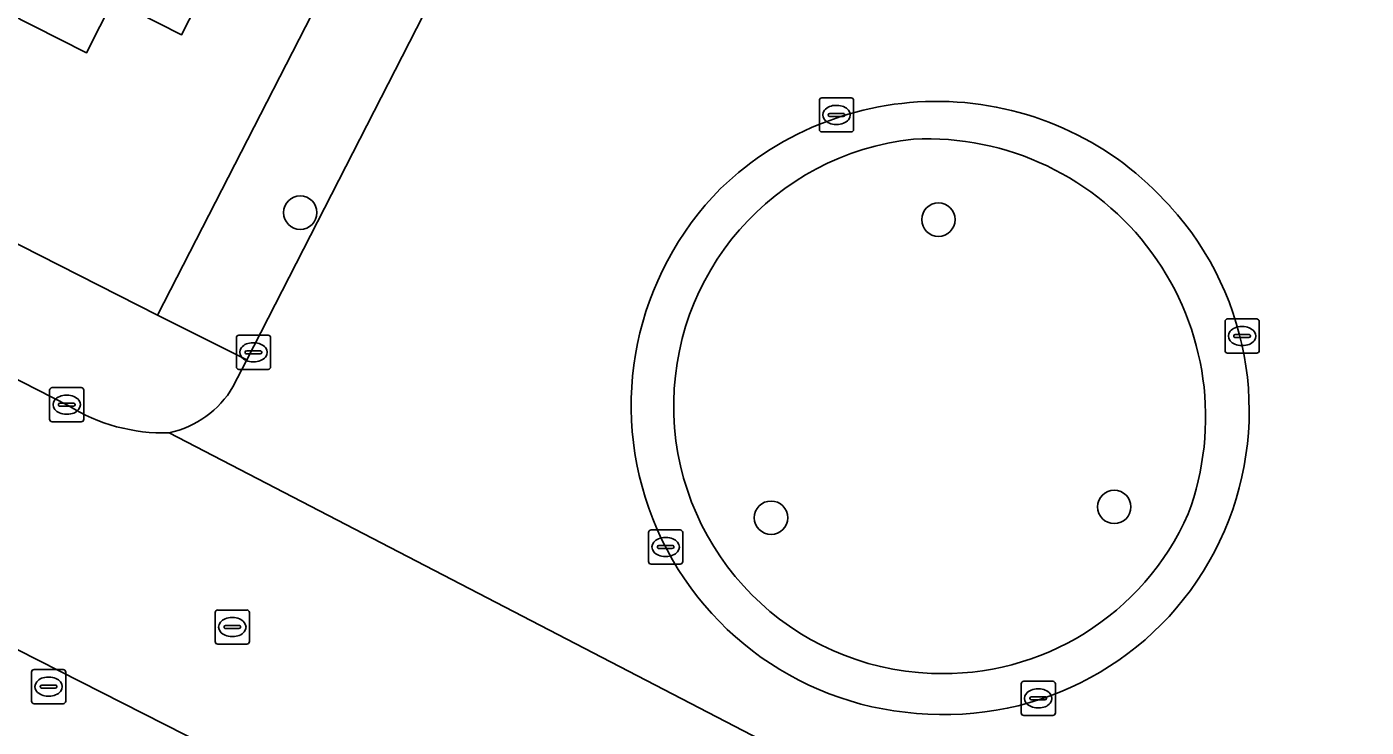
# Model space of a CAD drawing. Extents: x 160349 to 161355, y 381727 to 382854.
# Drawn here: x 161117.06 to 161156.25, y 382329.54 to 382350.04 of the extents above; entities that cross this region are included whole.
import ezdxf

# ---------------------------------------------------------------- set-up
doc = ezdxf.new("R2010")
doc.units = 0
for name, color, linetype in [('IMGEO_Boom', 7, 'Continuous'), ('IMGEO_Brandkraan', 7, 'Continuous'), ('IMGEO_Erf', 7, 'Continuous'), ('IMGEO_Groenvoorziening', 7, 'Continuous'), ('IMGEO_Kolk', 7, 'Continuous'), ('IMGEO_Pand', 7, 'Continuous'), ('IMGEO_Rijbaan_lokaal_open', 7, 'Continuous'), ('IMGEO_Rioolput', 7, 'Continuous'), ('IMGEO_Verkeerseiland_open', 7, 'Continuous'), ('IMGEO_Voetpad_open', 7, 'Continuous')]:
    doc.layers.add(name, color=color, linetype=linetype)

msp = doc.modelspace()

# ---------------------------------------------------------------- linework, layer by layer
at = {"layer": 'IMGEO_Boom'}
for centre in [(161125.064, 382344.601), (161143.738, 382344.396), (161148.88, 382335.987), (161138.84, 382335.67)]:
    msp.add_circle(centre, 0.489, dxfattribs=at)
at = {"layer": 'IMGEO_Brandkraan'}
for p, q in [((161117.202, 382330.3), (161117.202, 382331.152)), ((161117.277, 382331.226), (161118.129, 382331.226)), ((161117.69, 382331.006), (161117.715, 382331.006)), ((161118.203, 382331.152), (161118.203, 382330.3)), ((161117.461, 382330.72), (161117.461, 382330.732)), ((161117.899, 382330.683), (161117.501, 382330.683)), ((161117.504, 382330.769), (161117.902, 382330.769)), ((161117.945, 382330.732), (161117.945, 382330.72)), ((161118.129, 382330.226), (161117.277, 382330.226)), ((161117.713, 382330.446), (161117.688, 382330.446))]:
    msp.add_line(p, q, dxfattribs=at)
for points in [[(161117.202, 382330.3), (161117.202, 382331.152)], [(161117.277, 382331.226), (161118.129, 382331.226)], [(161118.203, 382331.152), (161118.203, 382330.3)], [(161118.129, 382330.226), (161117.277, 382330.226)]]:
    msp.add_lwpolyline(points, dxfattribs=at)
for centre, radius, start, end in [((161117.279, 382331.15), 0.0765, 91.552, 178.448), ((161117.279, 382331.15), 0.0765, 91.552, 178.448), ((161118.127, 382331.15), 0.0765, 1.552, 88.448), ((161118.127, 382331.15), 0.0765, 1.552, 88.448), ((161117.501, 382330.729), 0.0403, 85.8775, 175.7526), ((161117.498, 382330.719), 0.0366, 178.938, 274.7102), ((161117.902, 382330.726), 0.043, 264.8664, 352.4533), ((161117.906, 382330.731), 0.0386, 1.7309, 96.639), ((161117.279, 382330.302), 0.0765, 181.552, 268.448), ((161117.279, 382330.302), 0.0765, 181.552, 268.448), ((161118.127, 382330.302), 0.0765, 271.552, 358.448), ((161118.127, 382330.302), 0.0765, 271.552, 358.448)]:
    msp.add_arc(centre, radius, start, end, dxfattribs=at)
for centre, major_axis, ratio, start_param, end_param in [((161117.689, 382330.726), (-0.387, 0.002), 0.722429, 4.712389, 7.853982), ((161117.714, 382330.726), (-0.39, 0.002), 0.717154, 1.570796, 4.712389)]:
    msp.add_ellipse(centre, major_axis=major_axis, ratio=ratio, start_param=start_param, end_param=end_param, dxfattribs=at)
at = {"layer": 'IMGEO_Erf'}
for points in [[(161085.402, 382359.661), (161120.886, 382341.599), (161134.444, 382368.034), (161148.024, 382394.51), (161143.581, 382396.8), (161142.597, 382394.882), (161144.361, 382393.977), (161142.376, 382390.109), (161141.41, 382390.61), (161139.602, 382387.088), (161140.592, 382386.58), (161139.322, 382384.105), (161136.76, 382379.113), (161135.734, 382379.639), (161134.013, 382376.286), (161133.961, 382376.185), (161135.006, 382375.648), (161132.996, 382371.733), (161131.53, 382372.486), (161130.402, 382370.287), (161125.954, 382372.57), (161120.368, 382375.417), (161119.712, 382374.074), (161114.89, 382376.429)], [(161114.958, 382365.948), (161120.906, 382362.92), (161120.451, 382362.093), (161119.569, 382360.516), (161123.148, 382358.695), (161123.966, 382360.303), (161126.327, 382359.101), (161121.596, 382349.807), (161119.596, 382350.825), (161118.809, 382349.28), (161114.934, 382351.253)]]:
    msp.add_lwpolyline(points, dxfattribs=at)
at = {"layer": 'IMGEO_Groenvoorziening'}
for centre, radius, start, end in [((161143.836, 382338.95), 7.844, 96.0462, 267.8214), ((161143.414, 382338.62), 8.141, 339.5778, 92.8456), ((161143.88, 382338.931), 7.826, 267.4984, 336.2526)]:
    msp.add_arc(centre, radius, start, end, dxfattribs=at)
at = {"layer": 'IMGEO_Kolk'}
for p, q in [((161140.255, 382347.037), (161140.255, 382347.889)), ((161140.33, 382347.963), (161141.182, 382347.963)), ((161141.256, 382347.889), (161141.256, 382347.037)), ((161140.514, 382347.457), (161140.514, 382347.469)), ((161140.557, 382347.506), (161140.955, 382347.506)), ((161140.743, 382347.743), (161140.768, 382347.743)), ((161140.998, 382347.469), (161140.998, 382347.457)), ((161140.952, 382347.42), (161140.554, 382347.42)), ((161140.766, 382347.183), (161140.741, 382347.183)), ((161141.182, 382346.963), (161140.33, 382346.963)), ((161152.122, 382340.562), (161152.122, 382341.414)), ((161152.197, 382341.488), (161153.049, 382341.488)), ((161152.61, 382341.268), (161152.635, 382341.268)), ((161153.123, 382341.414), (161153.123, 382340.562)), ((161123.196, 382340.088), (161123.196, 382340.94)), ((161123.271, 382341.014), (161124.123, 382341.014)), ((161123.684, 382340.794), (161123.709, 382340.794)), ((161124.197, 382340.94), (161124.197, 382340.088)), ((161152.381, 382340.982), (161152.381, 382340.994)), ((161152.819, 382340.945), (161152.421, 382340.945)), ((161152.424, 382341.031), (161152.822, 382341.031)), ((161152.865, 382340.994), (161152.865, 382340.982)), ((161123.455, 382340.508), (161123.455, 382340.52)), ((161123.893, 382340.471), (161123.495, 382340.471)), ((161123.498, 382340.557), (161123.896, 382340.557)), ((161123.939, 382340.52), (161123.939, 382340.508)), ((161153.049, 382340.488), (161152.197, 382340.488)), ((161152.633, 382340.708), (161152.608, 382340.708)), ((161124.123, 382340.014), (161123.271, 382340.014)), ((161123.707, 382340.234), (161123.682, 382340.234)), ((161117.733, 382338.552), (161117.733, 382339.404)), ((161117.808, 382339.478), (161118.66, 382339.478)), ((161118.221, 382339.258), (161118.246, 382339.258)), ((161118.734, 382339.404), (161118.734, 382338.552)), ((161117.992, 382338.972), (161117.992, 382338.984)), ((161118.43, 382338.935), (161118.032, 382338.935)), ((161118.035, 382339.021), (161118.433, 382339.021)), ((161118.476, 382338.984), (161118.476, 382338.972)), ((161118.66, 382338.478), (161117.808, 382338.478)), ((161118.244, 382338.698), (161118.219, 382338.698)), ((161135.33, 382335.312), (161136.182, 382335.312)), ((161135.255, 382334.386), (161135.255, 382335.238)), ((161135.743, 382335.092), (161135.768, 382335.092)), ((161136.256, 382335.238), (161136.256, 382334.386)), ((161135.514, 382334.806), (161135.514, 382334.818)), ((161135.952, 382334.769), (161135.554, 382334.769)), ((161135.557, 382334.855), (161135.955, 382334.855)), ((161135.766, 382334.532), (161135.741, 382334.532)), ((161135.998, 382334.818), (161135.998, 382334.806)), ((161136.182, 382334.312), (161135.33, 382334.312)), ((161146.157, 382329.954), (161146.157, 382330.806)), ((161146.232, 382330.88), (161147.084, 382330.88)), ((161146.645, 382330.66), (161146.67, 382330.66)), ((161147.158, 382330.806), (161147.158, 382329.954)), ((161146.416, 382330.374), (161146.416, 382330.386)), ((161146.854, 382330.337), (161146.456, 382330.337)), ((161146.459, 382330.423), (161146.857, 382330.423)), ((161146.9, 382330.386), (161146.9, 382330.374)), ((161147.084, 382329.88), (161146.232, 382329.88)), ((161146.668, 382330.1), (161146.643, 382330.1))]:
    msp.add_line(p, q, dxfattribs=at)
for points in [[(161140.255, 382347.037), (161140.255, 382347.889)], [(161140.33, 382347.963), (161141.182, 382347.963)], [(161141.256, 382347.889), (161141.256, 382347.037)], [(161141.182, 382346.963), (161140.33, 382346.963)], [(161152.122, 382340.562), (161152.122, 382341.414)], [(161152.197, 382341.488), (161153.049, 382341.488)], [(161153.123, 382341.414), (161153.123, 382340.562)], [(161123.196, 382340.088), (161123.196, 382340.94)], [(161123.271, 382341.014), (161124.123, 382341.014)], [(161124.197, 382340.94), (161124.197, 382340.088)], [(161153.049, 382340.488), (161152.197, 382340.488)], [(161124.123, 382340.014), (161123.271, 382340.014)], [(161117.733, 382338.552), (161117.733, 382339.404)], [(161117.808, 382339.478), (161118.66, 382339.478)], [(161118.734, 382339.404), (161118.734, 382338.552)], [(161118.66, 382338.478), (161117.808, 382338.478)], [(161135.33, 382335.312), (161136.182, 382335.312)], [(161135.255, 382334.386), (161135.255, 382335.238)], [(161136.256, 382335.238), (161136.256, 382334.386)], [(161136.182, 382334.312), (161135.33, 382334.312)], [(161146.157, 382329.954), (161146.157, 382330.806)], [(161146.232, 382330.88), (161147.084, 382330.88)], [(161147.158, 382330.806), (161147.158, 382329.954)], [(161147.084, 382329.88), (161146.232, 382329.88)]]:
    msp.add_lwpolyline(points, dxfattribs=at)
for centre, radius, start, end in [((161140.332, 382347.887), 0.0765, 91.552, 178.448), ((161140.332, 382347.887), 0.0765, 91.552, 178.448), ((161141.18, 382347.887), 0.0765, 1.552, 88.448), ((161141.18, 382347.887), 0.0765, 1.552, 88.448), ((161140.554, 382347.466), 0.0403, 85.8775, 175.7526), ((161140.551, 382347.456), 0.0366, 178.938, 274.7102), ((161140.955, 382347.463), 0.043, 264.8664, 352.4533), ((161140.959, 382347.468), 0.0386, 1.7309, 96.639), ((161140.332, 382347.039), 0.0765, 181.552, 268.448), ((161140.332, 382347.039), 0.0765, 181.552, 268.448), ((161141.18, 382347.039), 0.0765, 271.552, 358.448), ((161141.18, 382347.039), 0.0765, 271.552, 358.448), ((161152.199, 382341.412), 0.0765, 91.552, 178.448), ((161152.199, 382341.412), 0.0765, 91.552, 178.448), ((161153.047, 382341.412), 0.0765, 1.552, 88.448), ((161153.047, 382341.412), 0.0765, 1.552, 88.448), ((161123.273, 382340.938), 0.0765, 91.552, 178.448), ((161123.273, 382340.938), 0.0765, 91.552, 178.448), ((161124.121, 382340.938), 0.0765, 1.552, 88.448), ((161124.121, 382340.938), 0.0765, 1.552, 88.448), ((161152.421, 382340.991), 0.0403, 85.8775, 175.7526), ((161152.418, 382340.981), 0.0366, 178.938, 274.7102), ((161152.822, 382340.988), 0.043, 264.8664, 352.4533), ((161152.826, 382340.993), 0.0386, 1.7309, 96.639), ((161123.495, 382340.517), 0.0403, 85.8775, 175.7526), ((161123.492, 382340.507), 0.0366, 178.938, 274.7102), ((161123.896, 382340.514), 0.043, 264.8664, 352.4533), ((161123.9, 382340.519), 0.0386, 1.7309, 96.639), ((161152.199, 382340.564), 0.0765, 181.552, 268.448), ((161152.199, 382340.564), 0.0765, 181.552, 268.448), ((161153.047, 382340.564), 0.0765, 271.552, 358.448), ((161153.047, 382340.564), 0.0765, 271.552, 358.448), ((161123.273, 382340.09), 0.0765, 181.552, 268.448), ((161123.273, 382340.09), 0.0765, 181.552, 268.448), ((161124.121, 382340.09), 0.0765, 271.552, 358.448), ((161124.121, 382340.09), 0.0765, 271.552, 358.448), ((161117.81, 382339.402), 0.0765, 91.552, 178.448), ((161117.81, 382339.402), 0.0765, 91.552, 178.448), ((161118.658, 382339.402), 0.0765, 1.552, 88.448), ((161118.658, 382339.402), 0.0765, 1.552, 88.448), ((161118.032, 382338.981), 0.0403, 85.8775, 175.7526), ((161118.029, 382338.971), 0.0366, 178.938, 274.7102), ((161118.433, 382338.978), 0.043, 264.8664, 352.4533), ((161118.437, 382338.983), 0.0386, 1.7309, 96.639), ((161117.81, 382338.554), 0.0765, 181.552, 268.448), ((161117.81, 382338.554), 0.0765, 181.552, 268.448), ((161118.658, 382338.554), 0.0765, 271.552, 358.448), ((161118.658, 382338.554), 0.0765, 271.552, 358.448), ((161135.332, 382335.236), 0.0765, 91.552, 178.448), ((161135.332, 382335.236), 0.0765, 91.552, 178.448), ((161136.18, 382335.236), 0.0765, 1.552, 88.448), ((161136.18, 382335.236), 0.0765, 1.552, 88.448), ((161135.554, 382334.815), 0.0403, 85.8775, 175.7526), ((161135.551, 382334.805), 0.0366, 178.938, 274.7102), ((161135.955, 382334.812), 0.043, 264.8664, 352.4533), ((161135.959, 382334.817), 0.0386, 1.7309, 96.639), ((161135.332, 382334.388), 0.0765, 181.552, 268.448), ((161135.332, 382334.388), 0.0765, 181.552, 268.448), ((161136.18, 382334.388), 0.0765, 271.552, 358.448), ((161136.18, 382334.388), 0.0765, 271.552, 358.448), ((161146.234, 382330.804), 0.0765, 91.552, 178.448), ((161146.234, 382330.804), 0.0765, 91.552, 178.448), ((161147.082, 382330.804), 0.0765, 1.552, 88.448), ((161147.082, 382330.804), 0.0765, 1.552, 88.448), ((161146.456, 382330.383), 0.0403, 85.8775, 175.7526), ((161146.453, 382330.373), 0.0366, 178.938, 274.7102), ((161146.857, 382330.38), 0.043, 264.8664, 352.4533), ((161146.861, 382330.385), 0.0386, 1.7309, 96.639), ((161146.234, 382329.956), 0.0765, 181.552, 268.448), ((161146.234, 382329.956), 0.0765, 181.552, 268.448), ((161147.082, 382329.956), 0.0765, 271.552, 358.448), ((161147.082, 382329.956), 0.0765, 271.552, 358.448)]:
    msp.add_arc(centre, radius, start, end, dxfattribs=at)
for centre, major_axis, ratio, start_param, end_param in [((161140.742, 382347.463), (-0.387, 0.002), 0.722429, 4.712389, 7.853982), ((161140.767, 382347.463), (-0.39, 0.002), 0.717154, 1.570796, 4.712389), ((161152.609, 382340.988), (-0.387, 0.002), 0.722429, 4.712389, 7.853982), ((161152.634, 382340.988), (-0.39, 0.002), 0.717154, 1.570796, 4.712389), ((161123.683, 382340.514), (-0.387, 0.002), 0.722429, 4.712389, 7.853982), ((161123.708, 382340.514), (-0.39, 0.002), 0.717154, 1.570796, 4.712389), ((161118.22, 382338.978), (-0.387, 0.002), 0.722429, 4.712389, 7.853982), ((161118.245, 382338.978), (-0.39, 0.002), 0.717154, 1.570796, 4.712389), ((161135.742, 382334.812), (-0.387, 0.002), 0.722429, 4.712389, 7.853982), ((161135.767, 382334.812), (-0.39, 0.002), 0.717154, 1.570796, 4.712389), ((161146.644, 382330.38), (-0.387, 0.002), 0.722429, 4.712389, 7.853982), ((161146.669, 382330.38), (-0.39, 0.002), 0.717154, 1.570796, 4.712389)]:
    msp.add_ellipse(centre, major_axis=major_axis, ratio=ratio, start_param=start_param, end_param=end_param, dxfattribs=at)
at = {"layer": 'IMGEO_Pand'}
msp.add_lwpolyline([(161119.569, 382360.516), (161119.385, 382360.186), (161114.934, 382351.253), (161118.809, 382349.28), (161119.596, 382350.825), (161121.596, 382349.807), (161126.327, 382359.101), (161123.966, 382360.303), (161123.148, 382358.695)], close=True, dxfattribs=at)
at = {"layer": 'IMGEO_Rijbaan_lokaal_open'}
for points in [[(161142.118, 382362.779), (161136.477, 382365.667), (161134.665, 382362.123), (161123.504, 382340.294), (161123.098, 382339.501)], [(161118.275, 382338.958), (161103.968, 382346.263), (161100.755, 382339.952), (161141.419, 382319.292), (161160.696, 382310.075), (161208.137, 382285.873), (161210.448, 382290.411), (161162.39, 382314.875), (161158.609, 382316.828)], [(161121.232, 382338.155), (161156.12, 382320.042)], [(161156.12, 382320.042), (161121.232, 382338.155)]]:
    msp.add_lwpolyline(points, dxfattribs=at)
for centre, radius, start, end in [((161143.689, 382338.742), 9.117, 41.5402, 133.9123), ((161143.786, 382338.951), 9.036, 135.2764, 267.7527), ((161143.937, 382338.801), 8.893, 266.7429, 42.3182), ((161120.617, 382340.974), 2.885, 282.3081, 329.2999), ((161121.07, 382343.405), 5.253, 237.8496, 271.7648)]:
    msp.add_arc(centre, radius, start, end, dxfattribs=at)
at = {"layer": 'IMGEO_Rioolput'}
for p, q in [((161122.652, 382332.968), (161123.504, 382332.968)), ((161122.577, 382332.042), (161122.577, 382332.894)), ((161123.065, 382332.748), (161123.09, 382332.748)), ((161123.578, 382332.894), (161123.578, 382332.042)), ((161122.836, 382332.462), (161122.836, 382332.474)), ((161123.274, 382332.425), (161122.876, 382332.425)), ((161122.879, 382332.511), (161123.277, 382332.511)), ((161123.088, 382332.188), (161123.063, 382332.188)), ((161123.32, 382332.474), (161123.32, 382332.462)), ((161123.504, 382331.968), (161122.652, 382331.968))]:
    msp.add_line(p, q, dxfattribs=at)
for points in [[(161122.652, 382332.968), (161123.504, 382332.968)], [(161122.577, 382332.042), (161122.577, 382332.894)], [(161123.578, 382332.894), (161123.578, 382332.042)], [(161123.504, 382331.968), (161122.652, 382331.968)]]:
    msp.add_lwpolyline(points, dxfattribs=at)
for centre, radius, start, end in [((161122.654, 382332.892), 0.0765, 91.552, 178.448), ((161122.654, 382332.892), 0.0765, 91.552, 178.448), ((161123.502, 382332.892), 0.0765, 1.552, 88.448), ((161123.502, 382332.892), 0.0765, 1.552, 88.448), ((161122.876, 382332.471), 0.0403, 85.8775, 175.7526), ((161122.873, 382332.461), 0.0366, 178.938, 274.7102), ((161123.277, 382332.468), 0.043, 264.8664, 352.4533), ((161123.281, 382332.473), 0.0386, 1.7309, 96.639), ((161122.654, 382332.044), 0.0765, 181.552, 268.448), ((161122.654, 382332.044), 0.0765, 181.552, 268.448), ((161123.502, 382332.044), 0.0765, 271.552, 358.448), ((161123.502, 382332.044), 0.0765, 271.552, 358.448)]:
    msp.add_arc(centre, radius, start, end, dxfattribs=at)
for centre, major_axis, ratio, start_param, end_param in [((161123.064, 382332.468), (-0.387, 0.002), 0.722429, 4.712389, 7.853982), ((161123.089, 382332.468), (-0.39, 0.002), 0.717154, 1.570796, 4.712389)]:
    msp.add_ellipse(centre, major_axis=major_axis, ratio=ratio, start_param=start_param, end_param=end_param, dxfattribs=at)
at = {"layer": 'IMGEO_Verkeerseiland_open'}
for centre, radius, start, end in [((161143.689, 382338.742), 9.117, 41.5402, 133.9123), ((161143.836, 382338.95), 7.844, 96.0462, 267.8214), ((161143.414, 382338.62), 8.141, 339.5778, 92.8456), ((161143.786, 382338.951), 9.036, 135.2764, 267.7527), ((161143.937, 382338.801), 8.893, 266.7429, 42.3182), ((161143.88, 382338.931), 7.826, 267.4984, 336.2526)]:
    msp.add_arc(centre, radius, start, end, dxfattribs=at)
at = {"layer": 'IMGEO_Voetpad_open'}
for points in [[(161123.098, 382339.501), (161123.504, 382340.294), (161120.886, 382341.599), (161085.402, 382359.661), (161059.146, 382373.026), (161058.723, 382373.241), (161057.577, 382373.824), (161000, 382403.134), (160953.449, 382426.834)], [(160954.56, 382422.549), (160969.262, 382415.042), (160971.693, 382413.801), (161000, 382399.348), (161013.216, 382392.6), (161013.446, 382393.043), (161016.769, 382391.347), (161016.539, 382390.903), (161023.456, 382387.372), (161025.861, 382386.144), (161083.981, 382356.468), (161101.518, 382347.514), (161103.968, 382346.263), (161118.275, 382338.958)], [(161149.186, 382397.232), (161148.024, 382394.51), (161134.444, 382368.034), (161120.886, 382341.599), (161123.504, 382340.294), (161134.665, 382362.123), (161134.22, 382362.35), (161136.032, 382365.894)], [(161141.419, 382319.292), (161100.755, 382339.952), (161098.304, 382341.2), (161081.086, 382349.96)]]:
    msp.add_lwpolyline(points, dxfattribs=at)
for centre, radius, start, end in [((161120.617, 382340.974), 2.885, 282.3081, 329.2999), ((161121.07, 382343.405), 5.253, 237.8496, 271.7648)]:
    msp.add_arc(centre, radius, start, end, dxfattribs=at)

doc.saveas('drawing.dxf')
